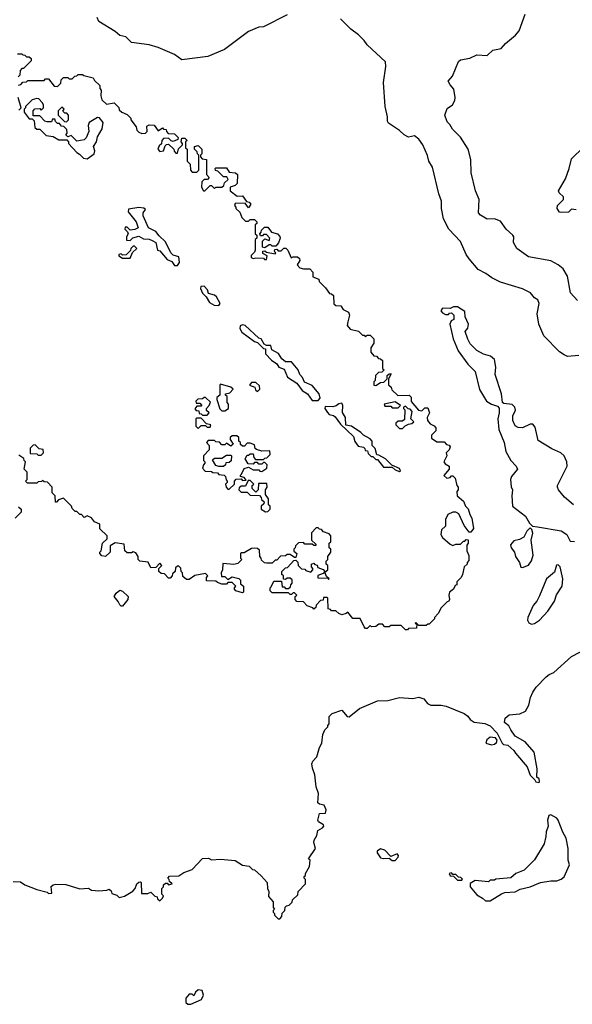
# Model space of a CAD drawing. Extents: x 1861455 to 2058065, y 200073 to 437907.
# Tile 472 of 574: x 1961140 to 1964870, y 371442 to 378090. Entities that reach past the tile are written whole.
import ezdxf

# ---------------------------------------------------------------- set-up
doc = ezdxf.new("R2010")
doc.units = 0

msp = doc.modelspace()

# ---------------------------------------------------------------- linework, layer by layer
at = {"layer": '0CON05XD'}
for points in [[(1962945, 378123.3), (1962785, 378042.5), (1962755, 378040), (1962685, 378010), (1962522.3, 377887.7), (1962409.1, 377840.9), (1962235, 377820), (1962185, 377856), (1962075, 377901.2), (1962015, 377919.2), (1961895, 377936), (1961855.8, 377975), (1961815, 377982.5), (1961785, 378009.2), (1961675, 378078.8), (1961662.5, 378105)], [(1964905, 376193.8), (1964858, 376245), (1964838.8, 376358.8), (1964808.9, 376408.9), (1964775.8, 376435.8), (1964725, 376462), (1964575, 376489.2), (1964495, 376545.8), (1964474.2, 376585), (1964475.9, 376624.1), (1964470, 376635), (1964425, 376676.2), (1964385, 376728.8), (1964345, 376746), (1964295, 376742.5), (1964250.5, 376770.5), (1964237, 376787), (1964241.2, 376875), (1964216, 376935), (1964187.5, 377055), (1964186.2, 377145), (1964166.4, 377216.4), (1964115, 377297.5), (1964060.8, 377350.8), (1964043, 377383), (1964025, 377400), (1964010, 377445), (1964025, 377490), (1964062.5, 377515), (1964077.5, 377545), (1964080, 377565), (1964071.7, 377621.7), (1964045, 377650), (1964032.5, 377675), (1964060.7, 377709.3), (1964101.7, 377808.3), (1964115, 377820), (1964179.3, 377830.7), (1964225, 377852.5), (1964295, 377847.5), (1964335, 377883.3), (1964390, 377895), (1964420.5, 377929.5), (1964487.5, 377985), (1964511.2, 378015), (1964552.6, 378127.4)], [(1964915, 375822.5), (1964837, 375817), (1964816.4, 375826.4), (1964785, 375847.5), (1964677.5, 375955), (1964643.6, 376033.6), (1964633.3, 376105), (1964646.7, 376175), (1964637.7, 376197.7), (1964615, 376212.5), (1964587.5, 376245), (1964535, 376273.8), (1964385, 376317.5), (1964326.4, 376346.4), (1964286.1, 376376.1), (1964235, 376402.5), (1964173.8, 376475), (1964154.3, 376504.3), (1964115, 376593.3), (1964036.7, 376675), (1964000, 376745), (1963986.7, 376815), (1963986.7, 376865), (1963968.8, 376915), (1963926.7, 377095), (1963902.5, 377135), (1963893.9, 377173.9), (1963862.5, 377245), (1963835, 377282.5), (1963806.1, 377306.1), (1963765, 377297.5), (1963735, 377312.5), (1963705, 377342.5), (1963630.7, 377390.7), (1963622.5, 377405), (1963623.3, 377435), (1963606.4, 377503.6), (1963596.2, 377665), (1963612.5, 377775), (1963610, 377805), (1963485, 377920), (1963465, 377950), (1963427, 377987), (1963375, 378026.7), (1963305, 378096.7)], [(1961125, 377860), (1961155, 377860), (1961161.7, 377851.7), (1961175, 377850), (1961185, 377840), (1961205, 377840), (1961218.3, 377828.3), (1961218.3, 377811.7), (1961165, 377760), (1961155, 377760), (1961143, 377747), (1961140, 377715), (1961130, 377705)], [(1961131.7, 377648.3), (1961148.3, 377651.7), (1961161.7, 377668.3), (1961185, 377670), (1961195, 377680), (1961305, 377680), (1961315, 377690), (1961335, 377690), (1961371.7, 377641.7), (1961395, 377640), (1961418.3, 377661.7), (1961420, 377685), (1961435, 377700), (1961465, 377700), (1961475, 377690), (1961495, 377690), (1961511.7, 377708.3), (1961525, 377710), (1961535, 377720), (1961565, 377720), (1961573, 377713), (1961636.4, 377696.4), (1961645, 377680), (1961680, 377645), (1961680, 377625), (1961690, 377615), (1961687.5, 377575), (1961695, 377550), (1961725, 377520), (1961778.3, 377528.3), (1961808.3, 377498.3), (1961811.7, 377481.7), (1961830, 377465), (1961865, 377450), (1961890, 377425), (1961890, 377415), (1961927, 377367), (1961930, 377345), (1961945, 377330), (1961965, 377322.5), (1961990, 377325), (1962000, 377335), (1961998.3, 377371.7), (1962015, 377380), (1962047, 377377), (1962075, 377340), (1962105, 377360), (1962111.7, 377351.7), (1962128.3, 377348.3), (1962130, 377335), (1962141.7, 377321.7), (1962185, 377320), (1962210, 377295), (1962208.3, 377281.7), (1962175, 377267.5), (1962161.7, 377271.7), (1962145, 377290), (1962111.7, 377288.3), (1962100, 377275), (1962098.3, 377251.7), (1962081.7, 377238.3), (1962073, 377217), (1962085, 377200), (1962110, 377205), (1962121.7, 377238.3), (1962131.7, 377248.3), (1962145, 377250), (1962180, 377215), (1962181.7, 377201.7), (1962195, 377190), (1962205, 377190), (1962211.7, 377218.3), (1962240, 377245), (1962240, 377255), (1962230, 377265), (1962235, 377290), (1962255, 377290), (1962270, 377275), (1962260, 377265), (1962260, 377225), (1962270, 377215), (1962270, 377135), (1962290, 377115), (1962293, 377073), (1962305, 377060), (1962335, 377060), (1962350, 377075), (1962350, 377175), (1962340, 377185), (1962338.3, 377198.3), (1962320, 377215), (1962320, 377235), (1962345, 377240), (1962370, 377215), (1962370, 377185), (1962360, 377175), (1962360, 377165), (1962371.7, 377151.7), (1962400, 377145), (1962400, 377045), (1962420, 377025), (1962408.3, 377011.7), (1962385, 377010), (1962370, 376995), (1962368.3, 376958.3), (1962380, 376935), (1962390, 376935), (1962425, 376970), (1962435, 376970), (1962455, 376950), (1962465, 376960), (1962505, 376960), (1962518.3, 376971.7), (1962521.7, 376988.3), (1962548.3, 377011.7), (1962538.3, 377028.3), (1962515, 377030), (1962478.3, 377068.3), (1962461.7, 377071.7), (1962460, 377085), (1962465, 377090), (1962535, 377090), (1962555, 377060), (1962597, 377057), (1962610, 377045), (1962607, 376983), (1962595, 376970), (1962561.7, 376958.3), (1962560, 376935), (1962608.3, 376898.3), (1962645, 376900), (1962671.7, 376861.7), (1962688.3, 376858.3), (1962700, 376845), (1962685, 376820), (1962661.7, 376851.7), (1962595, 376850), (1962590, 376835), (1962600, 376825), (1962600, 376815), (1962625, 376790), (1962640, 376755), (1962665, 376730), (1962685, 376730), (1962695, 376740), (1962725, 376740), (1962740, 376725), (1962740, 376715), (1962730, 376705), (1962730, 376645), (1962740, 376635), (1962740, 376615), (1962730, 376605), (1962730, 376535), (1962725, 376520), (1962703, 376497), (1962703.6, 376483.6), (1962715, 376477.5), (1962735, 376482.5), (1962785, 376480), (1962791.7, 376471.7), (1962805, 376470), (1962810, 376495), (1962781.7, 376511.7), (1962781.7, 376528.3), (1962795, 376530), (1962805, 376520), (1962865, 376510), (1962870, 376515), (1962860, 376525), (1962861.7, 376538.3), (1962875, 376540), (1962885, 376530), (1962905, 376530), (1962923, 376547), (1962937, 376547), (1962950, 376535), (1962971.7, 376481.7), (1962985, 376490), (1963015, 376490), (1963028.3, 376478.3), (1963030, 376465), (1963012.5, 376435), (1963030, 376415), (1963055, 376407.5), (1963098.3, 376408.3), (1963120, 376385), (1963120, 376355), (1963158.3, 376338.3), (1963161.7, 376321.7), (1963205, 376280), (1963231.7, 376241.7), (1963245, 376240), (1963258.3, 376228.3), (1963261.7, 376171.7), (1963275, 376160), (1963308.3, 376158.3), (1963323.6, 376133.6), (1963360, 376115), (1963367.5, 376095), (1963355, 376050), (1963350, 376025), (1963371.7, 376001.7), (1963427, 375987), (1963455, 375960), (1963465, 375960), (1963475, 375950), (1963485, 375960), (1963505, 375960), (1963530, 375935), (1963530, 375905), (1963510, 375875), (1963510, 375845), (1963531.7, 375821.7), (1963548.3, 375818.3), (1963561.7, 375801.7), (1963575, 375800), (1963588.3, 375788.3), (1963590, 375735), (1963600, 375725), (1963585, 375710), (1963561.7, 375708.3), (1963541.7, 375688.3), (1963540, 375655), (1963530, 375645), (1963531.7, 375621.7), (1963545, 375620), (1963575, 375640), (1963598.3, 375641.7), (1963620, 375665), (1963621.7, 375688.3), (1963635, 375700), (1963648.3, 375698.3), (1963630, 375665), (1963630, 375625), (1963648.3, 375608.3), (1963651.7, 375591.7), (1963693, 375553), (1963770, 375555), (1963781.7, 375541.7), (1963781.7, 375511.7), (1963833, 375453), (1963855, 375450), (1963875, 375470), (1963895, 375470), (1963907.5, 375435), (1963890, 375405), (1963893, 375383), (1963910.7, 375360.7), (1963938.3, 375348.3), (1963950, 375335), (1963950, 375315), (1963920, 375285), (1963920, 375265), (1963955, 375240), (1964005, 375240), (1964021.7, 375221.7), (1964038.3, 375218.3), (1964047, 375207), (1964040, 375185), (1964020, 375165), (1964022.5, 375145), (1964002.5, 375105), (1964011.7, 375091.7), (1964040, 375075), (1964040, 375055), (1964003, 375013), (1964023.6, 374993.6), (1964045, 375000), (1964055, 375010), (1964065, 375010), (1964080, 374995), (1964090, 374945), (1964100, 374935), (1964100, 374915), (1964090, 374905), (1964092.5, 374875), (1964135, 374840), (1964150, 374805), (1964167, 374787), (1964178.3, 374748.3), (1964192.5, 374725), (1964202.5, 374655), (1964185, 374630), (1964175, 374630), (1964140, 374675), (1964103.8, 374753.8), (1964085, 374766.2), (1964064.2, 374765.8), (1964031.2, 374748.8), (1964013.8, 374715), (1964015, 374670)], [(1961135, 377480), (1961150, 377495), (1961130, 377565)], [(1961595, 377150), (1961642.5, 377185), (1961647.5, 377205), (1961637.5, 377235), (1961657.5, 377265), (1961665, 377300), (1961697, 377353), (1961702.5, 377395), (1961678.3, 377428.3), (1961665, 377430), (1961610, 377395), (1961602.5, 377375), (1961607.5, 377335), (1961588.3, 377291.7), (1961575, 377280), (1961525, 377270), (1961488.3, 377308.3), (1961465, 377300), (1961451.7, 377311.7), (1961460, 377325), (1961458.3, 377348.3), (1961438.3, 377368.3), (1961421.7, 377371.7), (1961408.3, 377388.3), (1961395, 377390), (1961381.7, 377401.7), (1961378.3, 377418.3), (1961361.7, 377418.3), (1961355, 377400), (1961325, 377400), (1961310, 377405), (1961275, 377440), (1961231.7, 377441.7), (1961230, 377475), (1961241.7, 377488.3), (1961275, 377490), (1961285, 377480), (1961300, 377495), (1961300, 377515), (1961291.7, 377531.7), (1961270, 377555), (1961255, 377557.5), (1961225, 377550), (1961180, 377505), (1961180, 377495), (1961170, 377485), (1961170, 377465), (1961205, 377420), (1961225, 377420), (1961238.3, 377408.3), (1961243, 377363), (1961255, 377350), (1961275, 377350), (1961318.3, 377308.3), (1961365, 377302.5), (1961405, 377280), (1961458.3, 377278.3), (1961470, 377265), (1961470, 377255), (1961525, 377192.5), (1961543, 377183), (1961570, 377155), (1961595, 377150)], [(1961455, 377400), (1961470, 377415), (1961470, 377445), (1961458.3, 377458.3), (1961445, 377460), (1961431.7, 377471.7), (1961440, 377485), (1961425, 377500), (1961400, 377475), (1961400, 377445), (1961441.7, 377401.7), (1961455, 377400)], [(1964897, 376807), (1964865, 376810), (1964845, 376790), (1964795, 376787.5), (1964785, 376790), (1964767.5, 376815), (1964770, 376835), (1964810, 376875), (1964810, 376895), (1964781.7, 376921.7), (1964777.5, 376935), (1964823.8, 377015), (1964850, 377085), (1964865, 377150), (1964945, 377230)], [(1962205, 376430), (1962219.3, 376450.7), (1962215, 376490), (1962175, 376500), (1962160, 376515), (1962125, 376590), (1962080.7, 376630.7), (1962059.3, 376659.3), (1962010, 376685), (1961972.5, 376765), (1961973, 376787), (1961988.3, 376808.3), (1961977, 376817), (1961945, 376822.5), (1961875, 376810), (1961873, 376793), (1961926.1, 376726.1), (1961940, 376685), (1961917, 376673), (1961885, 376670), (1961865, 376690), (1961851.7, 376688.3), (1961850, 376675), (1961868.3, 376658.3), (1961872.5, 376645), (1961860, 376625), (1961861.7, 376601.7), (1961885, 376600), (1961903, 376617), (1961945, 376627.5), (1961975, 376610), (1962015, 376607.5), (1962035, 376600), (1962060, 376585), (1962070, 376535), (1962085, 376530), (1962135, 376470), (1962166.4, 376456.4), (1962185, 376430), (1962205, 376430)], [(1962795, 376550), (1962780, 376555), (1962780, 376595), (1962795, 376610), (1962825, 376600), (1962827.5, 376615), (1962805, 376640), (1962785, 376640), (1962778.3, 376631.7), (1962765, 376630), (1962760, 376645), (1962770, 376655), (1962771.7, 376668.3), (1962791.7, 376688.3), (1962815, 376690), (1962840, 376655), (1962880, 376645), (1962897, 376627), (1962897.5, 376615), (1962887, 376583), (1962868.3, 376561.7), (1962845, 376560), (1962835, 376570), (1962825, 376570), (1962795, 376550)], [(1961885, 376480), (1961901.7, 376518.3), (1961930, 376545), (1961915, 376560), (1961905, 376560), (1961890, 376545), (1961888.3, 376531.7), (1961858.3, 376501.7), (1961835, 376500), (1961825, 376510), (1961810, 376505), (1961810, 376495), (1961835, 376480), (1961885, 376480)], [(1962485, 376160), (1962492.5, 376175), (1962469.3, 376219.3), (1962455, 376230), (1962415, 376242.5), (1962407, 376267), (1962385, 376290), (1962361.7, 376288.3), (1962360, 376275), (1962374.3, 376244.3), (1962398.8, 376218.8), (1962420.7, 376180.7), (1962453.6, 376163.6), (1962485, 376160)], [(1964878.6, 374815), (1964817.3, 374867.3), (1964776.2, 374915), (1964770, 374935), (1964770, 374945), (1964836, 375075), (1964834, 375105), (1964815.6, 375145.6), (1964793.3, 375165), (1964731.7, 375191.7), (1964640, 375250), (1964618.8, 375338.8), (1964605, 375360), (1964585, 375360), (1964535, 375334), (1964505, 375336.2), (1964485, 375347.5), (1964470, 375385), (1964470, 375415), (1964485.9, 375454.1), (1964482.5, 375475), (1964465, 375492.5), (1964408.3, 375498.3), (1964400, 375505), (1964392, 375565), (1964350, 375695), (1964353.3, 375745), (1964346, 375795), (1964317.9, 375817.9), (1964271.2, 375831.2), (1964225.8, 375855.8), (1964181.2, 375901.2), (1964165, 375932.5), (1964147.5, 375985), (1964165, 376007.5), (1964169.2, 376035), (1964147.5, 376085), (1964145, 376120), (1964095, 376152.5), (1964068.3, 376151.7), (1964045, 376140), (1963995, 376142.5), (1963982.5, 376125), (1963995, 376110), (1964015, 376100), (1964035, 376100), (1964041.7, 376108.3), (1964055, 376110), (1964070, 376095), (1964070, 376065), (1964053.6, 376056.4), (1964043.9, 376033.9), (1964066.2, 375935), (1964100, 375855), (1964165, 375763.8), (1964214.2, 375714.2), (1964245, 375592.5), (1964292, 375515), (1964325, 375493.3), (1964365, 375480), (1964377, 375467), (1964377.5, 375435), (1964366.7, 375395), (1964374.2, 375324.2), (1964410, 375235), (1964422, 375175), (1964455, 375113.3), (1964492.5, 375075), (1964500, 375055), (1964460, 375005), (1964453.8, 374985), (1964457, 374937), (1964467.5, 374915), (1964462.5, 374875), (1964467.5, 374805), (1964555, 374737.5), (1964581.7, 374691.7), (1964601.7, 374671.7), (1964635, 374666.7), (1964795, 374638.8), (1964833.3, 374615), (1964855, 374570), (1964885, 374567.5)], [(1963155, 375520), (1963167.5, 375535), (1963162.5, 375565), (1963115, 375620), (1963063.3, 375643.3), (1963050, 375675), (1963030, 375695), (1963020, 375725), (1962975, 375780), (1962935, 375780), (1962910.7, 375800.7), (1962886.4, 375836.4), (1962841.7, 375861.7), (1962835, 375890), (1962805, 375890), (1962790, 375900), (1962770, 375935), (1962755, 375940), (1962662.5, 376025), (1962645, 376030), (1962627.5, 376022.5), (1962626.7, 376005), (1962640.7, 375980.7), (1962725, 375917.5), (1962745, 375910), (1962785, 375870), (1962798.3, 375868.3), (1962800, 375835), (1962840.7, 375790.7), (1962875, 375767.5), (1962890, 375745), (1962925, 375730), (1962947, 375677), (1963010, 375635), (1963047, 375587), (1963082.5, 375565), (1963115, 375520), (1963155, 375520)], [(1962525, 375450), (1962550, 375465), (1962550, 375495), (1962540, 375505), (1962540, 375545), (1962530, 375555), (1962530, 375565), (1962558.3, 375571.7), (1962580, 375595), (1962565, 375610), (1962495, 375630), (1962490, 375625), (1962490, 375555), (1962471.7, 375538.3), (1962470, 375525), (1962491.7, 375461.7), (1962505, 375450), (1962525, 375450)], [(1962745, 375580), (1962760, 375595), (1962758.3, 375618.3), (1962735, 375640), (1962705, 375640), (1962691.7, 375621.7), (1962728.3, 375608.3), (1962731.7, 375591.7), (1962745, 375580)], [(1962405, 375420), (1962420, 375435), (1962401.7, 375451.7), (1962400, 375465), (1962420, 375485), (1962427, 375507), (1962395, 375540), (1962385, 375540), (1962375, 375530), (1962341.7, 375528.3), (1962330, 375515), (1962331.7, 375501.7), (1962355, 375500), (1962370, 375485), (1962365, 375480), (1962335, 375480), (1962321.7, 375461.7), (1962331.7, 375451.7), (1962348.3, 375448.3), (1962351.7, 375431.7), (1962365, 375430), (1962375, 375420), (1962405, 375420)], [(1963705, 375040), (1963710, 375045), (1963705, 375060), (1963651.7, 375081.7), (1963610, 375125), (1963565, 375150), (1963551.7, 375151.7), (1963540, 375195), (1963520, 375215), (1963520, 375245), (1963505, 375260), (1963460, 375285), (1963443, 375303), (1963380, 375345), (1963341.7, 375351.7), (1963340, 375405), (1963318.3, 375438.3), (1963322.5, 375485), (1963315, 375500), (1963295, 375497.5), (1963277, 375483), (1963253, 375477), (1963201.7, 375478.3), (1963200, 375465), (1963217, 375437), (1963230, 375425), (1963258.8, 375418.8), (1963269.3, 375409.3), (1963305, 375360), (1963392.5, 375275), (1963403.3, 375243.3), (1963425, 375210), (1963460, 375205), (1963470, 375195), (1963471.7, 375181.7), (1963488.3, 375178.3), (1963491.7, 375161.7), (1963511.7, 375141.7), (1963525, 375140), (1963545, 375120), (1963555, 375120), (1963595, 375070), (1963655, 375070), (1963675, 375050), (1963705, 375040)], [(1963695, 375470), (1963710, 375485), (1963675, 375510), (1963600, 375495), (1963605, 375480), (1963645, 375480), (1963655, 375470), (1963695, 375470)], [(1963725, 375330), (1963743, 375347), (1963765, 375360), (1963787, 375363), (1963800, 375375), (1963780, 375395), (1963790, 375445), (1963775, 375460), (1963761.7, 375461.7), (1963745, 375480), (1963730, 375475), (1963730, 375465), (1963740, 375455), (1963738.3, 375391.7), (1963725, 375380), (1963695, 375380), (1963680, 375365), (1963680, 375355), (1963705, 375330), (1963725, 375330)], [(1962345, 375330), (1962365, 375350), (1962395, 375350), (1962405, 375340), (1962425, 375340), (1962430, 375355), (1962401.7, 375361.7), (1962365, 375400), (1962335, 375400), (1962330, 375395), (1962330, 375345), (1962345, 375330)], [(1962555, 374920), (1962590, 374955), (1962590, 374975), (1962601.7, 374988.3), (1962635, 374990), (1962645, 374980), (1962668.3, 374981.7), (1962655, 375000), (1962630, 375005), (1962630, 375015), (1962638.3, 375021.7), (1962655, 375060), (1962685, 375070), (1962715, 375050), (1962755, 375050), (1962761.7, 375041.7), (1962775, 375040), (1962808.3, 375061.7), (1962810, 375085), (1962795, 375100), (1962785, 375100), (1962775, 375090), (1962755, 375090), (1962745, 375100), (1962725, 375100), (1962715, 375090), (1962681.7, 375091.7), (1962662.5, 375125), (1962675, 375150), (1962685, 375150), (1962695, 375160), (1962715, 375160), (1962720, 375135), (1962731.7, 375121.7), (1962785, 375120), (1962795, 375130), (1962808.3, 375131.7), (1962830, 375155), (1962828.3, 375178.3), (1962775, 375177.5), (1962738.3, 375188.3), (1962730, 375195), (1962725, 375220), (1962695, 375230), (1962675, 375230), (1962658.3, 375211.7), (1962645, 375210), (1962631.7, 375221.7), (1962630, 375235), (1962620, 375245), (1962618.3, 375268.3), (1962605, 375280), (1962575, 375280), (1962561.7, 375268.3), (1962560, 375255), (1962580, 375225), (1962565, 375210), (1962535, 375230), (1962525, 375220), (1962505, 375220), (1962488.3, 375238.3), (1962465, 375240), (1962455, 375250), (1962411.7, 375248.3), (1962400, 375235), (1962420, 375215), (1962420, 375185), (1962380, 375145), (1962380, 375115), (1962390, 375105), (1962390, 375095), (1962380, 375085), (1962373, 375063), (1962393, 375043), (1962435, 375040), (1962443, 375033), (1962475, 375030), (1962485, 375020), (1962520, 375015), (1962530, 375005), (1962533, 374983), (1962540, 374975), (1962540, 374965), (1962530, 374955), (1962533, 374933), (1962545, 374920), (1962555, 374920)], [(1961285, 375150), (1961300, 375165), (1961298.3, 375188.3), (1961271.7, 375191.7), (1961245, 375220), (1961231.7, 375218.3), (1961211.7, 375198.3), (1961211.7, 375161.7), (1961255, 375160), (1961265, 375150), (1961285, 375150)], [(1964015, 374670), (1963986.7, 374645), (1963983.3, 374615), (1963993.6, 374593.6), (1964045, 374550), (1964065, 374540), (1964085, 374550), (1964115, 374550), (1964135, 374570), (1964145, 374570), (1964155, 374580), (1964168.3, 374578.3), (1964167.5, 374555), (1964158.3, 374541.7), (1964157.5, 374505), (1964173, 374473), (1964171.7, 374438.3), (1964160, 374425), (1964160, 374415), (1964140, 374395), (1964130, 374345), (1964120, 374325), (1964090, 374295), (1964090, 374275), (1964080.7, 374269.3), (1964067.5, 374245), (1964042.5, 374225), (1964037.5, 374205), (1964042.5, 374175), (1964037.5, 374165), (1964025, 374160), (1963985, 374120), (1963965, 374080), (1963940, 374055), (1963940, 374045), (1963905, 374010), (1963895, 374010), (1963885, 374000), (1963835, 374000), (1963815, 374020), (1963810, 374015), (1963820, 374010), (1963818.3, 373981.7), (1963765, 373980), (1963758.3, 373971.7), (1963745, 373970), (1963715, 374000), (1963645, 374000), (1963635, 373990), (1963605, 373990), (1963588.3, 374008.3), (1963565, 374010), (1963545, 373992.5), (1963515, 373990), (1963505, 374000), (1963485, 373980), (1963475, 373980), (1963465, 373990), (1963438.3, 374048.3), (1963388.3, 374048.3), (1963355, 374090), (1963345, 374080), (1963315, 374072.5), (1963295, 374080), (1963275, 374100), (1963245, 374100), (1963238.3, 374108.3), (1963221.7, 374111.7), (1963220, 374185), (1963215, 374190), (1963191.7, 374188.3), (1963188.3, 374171.7), (1963171.7, 374168.3), (1963141.7, 374138.3), (1963138.3, 374121.7), (1963125, 374110), (1963118.3, 374118.3), (1963081.7, 374131.7), (1963055, 374160), (1963011.7, 374161.7), (1963000, 374175), (1963000, 374195), (1963010, 374205), (1962995, 374220), (1962985, 374220), (1962975, 374210), (1962965, 374210), (1962955, 374220), (1962845, 374220), (1962830, 374235), (1962830, 374255), (1962838.3, 374261.7), (1962855, 374300), (1962908.3, 374298.3), (1962911.7, 374261.7), (1962925, 374260), (1962935, 374250), (1962955, 374250), (1962968.3, 374261.7), (1962970, 374275), (1962980, 374285), (1962978.3, 374308.3), (1962965, 374320), (1962945, 374320), (1962935, 374310), (1962921.7, 374311.7), (1962920, 374335), (1962910, 374345), (1962910, 374365), (1962935, 374390), (1962948.3, 374391.7), (1962991.7, 374438.3), (1963005, 374440), (1963018.3, 374428.3), (1963020, 374405), (1963041.7, 374381.7), (1963065, 374380), (1963071.7, 374371.7), (1963105, 374360), (1963120, 374375), (1963120, 374385), (1963110, 374395), (1963110, 374415), (1963125, 374420), (1963131.7, 374411.7), (1963148.3, 374408.3), (1963151.7, 374391.7), (1963188.3, 374378.3), (1963200, 374365), (1963188.3, 374351.7), (1963151.7, 374338.3), (1963151.7, 374321.7), (1963220, 374320), (1963225, 374310), (1963230, 374315), (1963211.7, 374331.7), (1963200, 374360), (1963220, 374375), (1963220, 374405), (1963210, 374415), (1963210, 374435), (1963220, 374445), (1963220, 374465), (1963240, 374495), (1963240, 374515), (1963230, 374525), (1963230, 374555), (1963240, 374565), (1963240, 374605), (1963228.3, 374618.3), (1963191.7, 374631.7), (1963178.3, 374648.3), (1963165, 374650), (1963155, 374660), (1963141.7, 374658.3), (1963110, 374625), (1963110, 374575), (1963138.3, 374548.3), (1963140, 374540), (1963125, 374540), (1963115, 374550), (1963065, 374550), (1963055, 374560), (1963021.7, 374558.3), (1963001.7, 374538.3), (1963000, 374525), (1962990, 374515), (1962991.7, 374501.7), (1963010, 374485), (1963005, 374460), (1962995, 374460), (1962965, 374480), (1962945, 374480), (1962935, 374470), (1962901.7, 374468.3), (1962875, 374440), (1962865, 374440), (1962845, 374420), (1962805, 374420), (1962793, 374423), (1962771.7, 374441.7), (1962770, 374455), (1962760, 374465), (1962758.3, 374508.3), (1962745, 374520), (1962725, 374522.5), (1962705, 374520), (1962655, 374490), (1962635, 374490), (1962630, 374485), (1962630, 374455), (1962640, 374445), (1962611.7, 374418.3), (1962585, 374412.5), (1962511.7, 374418.3), (1962510, 374375), (1962500, 374355), (1962501.7, 374331.7), (1962525, 374330), (1962545, 374310), (1962575, 374327.5), (1962618.3, 374318.3), (1962630, 374305), (1962631.7, 374281.7), (1962650, 374265), (1962650, 374225), (1962645, 374220), (1962600, 374235), (1962590, 374245), (1962590, 374255), (1962600, 374265), (1962575, 374290), (1962545, 374290), (1962535, 374280), (1962505, 374280), (1962475, 374290), (1962465, 374300), (1962401.7, 374301.7), (1962400, 374325), (1962410, 374335), (1962395, 374350), (1962323, 374337), (1962285, 374310), (1962265, 374310), (1962241.7, 374331.7), (1962240, 374355), (1962230, 374365), (1962227, 374387), (1962215, 374400), (1962205, 374400), (1962191.7, 374388.3), (1962190, 374365), (1962171.7, 374348.3), (1962170, 374335), (1962155, 374320), (1962145, 374320), (1962118.3, 374348.3), (1962095, 374350), (1962080, 374365), (1962080, 374385), (1962100, 374405), (1962085, 374420), (1962058.3, 374391.7), (1962025, 374390), (1962008.3, 374428.3), (1961950, 374435), (1961940, 374445), (1961940, 374465), (1961925, 374490), (1961905, 374497.5), (1961895, 374490), (1961865, 374490), (1961850, 374505), (1961845, 374550), (1961785, 374557.5), (1961751.7, 374538.3), (1961750, 374495), (1961720, 374465), (1961695, 374470), (1961680, 374485), (1961680, 374495), (1961690, 374505), (1961700, 374555), (1961730, 374585), (1961730, 374605), (1961681.7, 374651.7), (1961680, 374685), (1961645, 374700), (1961625, 374727.5), (1961595, 374740), (1961575, 374730), (1961558.3, 374748.3), (1961545, 374750), (1961525, 374770), (1961515, 374770), (1961495, 374790), (1961490, 374805), (1961435, 374860), (1961401.7, 374848.3), (1961388.3, 374831.7), (1961381.7, 374831.7), (1961380, 374875), (1961360, 374895), (1961360, 374935), (1961328.3, 374968.3), (1961305, 374970), (1961295, 374980), (1961288.3, 374971.7), (1961265, 374970), (1961255, 374960), (1961191.7, 374961.7), (1961180, 374975), (1961190, 374985), (1961190, 375035), (1961170, 375055), (1961180, 375105), (1961170, 375115), (1961168.3, 375128.3), (1961135, 375150)], [(1962515, 375072.5), (1962485, 375072.5), (1962465, 375080), (1962441.7, 375118.3), (1962455, 375130), (1962505, 375130), (1962535, 375150), (1962565, 375150), (1962570, 375145), (1962568.3, 375111.7), (1962555, 375100), (1962531.7, 375098.3), (1962530, 375085), (1962515, 375072.5)], [(1962798.3, 374768.3), (1962815, 374770), (1962830, 374785), (1962830, 374805), (1962820, 374815), (1962820, 374855), (1962800, 374885), (1962800, 374915), (1962810, 374935), (1962808.3, 374958.3), (1962751.7, 374958.3), (1962750, 374915), (1962735, 374900), (1962710, 374925), (1962710, 374945), (1962720, 374955), (1962695, 374980), (1962681.7, 374978.3), (1962665, 374940), (1962635, 374940), (1962621.7, 374928.3), (1962620, 374915), (1962635, 374900), (1962675, 374900), (1962695, 374880), (1962758.3, 374878.3), (1962770, 374865), (1962771.7, 374851.7), (1962790, 374835), (1962788.3, 374821.7), (1962770, 374805), (1962770, 374785), (1962798.3, 374768.3)], [(1961131.7, 374801.7), (1961150, 374785), (1961150, 374765), (1961110, 374725)], [(1964535, 374392.5), (1964575, 374407.5), (1964593.9, 374436.1), (1964606.7, 374475), (1964592.5, 374575), (1964603, 374623), (1964597, 374647), (1964585, 374660), (1964563, 374637), (1964543, 374597), (1964515, 374580), (1964475, 374572.5), (1964452.5, 374545), (1964457.5, 374525), (1964480, 374495), (1964486.7, 374465), (1964513.3, 374425), (1964523, 374393), (1964535, 374392.5)], [(1964595, 374010), (1964615, 374013.8), (1964650, 374035), (1964705, 374096.7), (1964751.2, 374165), (1964764.1, 374205.9), (1964801.2, 374265), (1964806.2, 374315), (1964787.5, 374395), (1964775, 374410), (1964763, 374407), (1964749.3, 374360.7), (1964696.7, 374315), (1964649.5, 374200.5), (1964631.2, 374165), (1964606.2, 374135), (1964571.2, 374055), (1964567.5, 374035), (1964577, 374017), (1964595, 374010)], [(1961835, 374130), (1961825, 374130), (1961815, 374140), (1961805, 374162.5), (1961777.5, 374195), (1961790.7, 374219.3), (1961815, 374237.5), (1961835, 374232.5), (1961873.3, 374195), (1961870, 374175), (1961835, 374130)], [(1964456.1, 373296.1), (1964441.7, 373321.7), (1964413.3, 373345), (1964416.4, 373373.6), (1964445, 373396.2), (1964516.4, 373403.6), (1964555, 373422.5), (1964577.7, 373462.3), (1964588.8, 373515), (1964605, 373550), (1964627.3, 373582.7), (1964695, 373653.3), (1964715, 373670), (1964745, 373683.3), (1964865, 373790.8), (1964972.1, 373847.9)], [(1961095, 372272.5), (1961145, 372270), (1961175, 372250), (1961255, 372217.5), (1961325, 372200), (1961335, 372190), (1961357, 372193), (1961351.7, 372238.3), (1961365, 372250), (1961385, 372252.5), (1961451.7, 372251.7), (1961545, 372222.5), (1961605, 372227.5), (1961625, 372212.5), (1961675, 372207.5), (1961727.5, 372212.5), (1961745, 372220), (1961758.3, 372208.3), (1961761.7, 372191.7), (1961795, 372180), (1961812.5, 372162.5), (1961847, 372173), (1961903, 372207), (1961920, 372225), (1961930, 372255), (1961945, 372267.5), (1961955, 372270), (1961960, 372265), (1961961.7, 372191.7), (1962005, 372190), (1962025, 372200), (1962051.7, 372171.7), (1962068.3, 372168.3), (1962070, 372155), (1962085, 372140), (1962105, 372160), (1962110, 372175), (1962100, 372185), (1962100, 372225), (1962110, 372235), (1962111.7, 372248.3), (1962125, 372260), (1962135, 372260), (1962145, 372250), (1962170, 372255), (1962151.7, 372271.7), (1962150, 372285), (1962140, 372295), (1962151.7, 372308.3), (1962215, 372310), (1962248.3, 372331.7), (1962305, 372352.5), (1962373, 372427), (1962415, 372430), (1962435, 372417.5), (1962495, 372422.5), (1962595, 372412.5), (1962645, 372382.5), (1962690, 372375), (1962711.7, 372351.7), (1962725, 372350), (1962770, 372310), (1962810, 372265), (1962812.5, 372225), (1962822.5, 372205), (1962820.7, 372170.7), (1962850, 372135), (1962850, 372095), (1962860, 372085), (1962850, 372075), (1962850, 372065), (1962860, 372055), (1962860, 372045), (1962885, 372020), (1962895, 372020), (1962910, 372035), (1962911.7, 372058.3), (1962930, 372075), (1962931.7, 372098.3), (1962941.7, 372108.3), (1962958.3, 372111.7), (1962978.3, 372131.7), (1962981.7, 372148.3), (1963018.3, 372181.7), (1963020, 372205), (1963070, 372255), (1963070, 372285), (1963060, 372295), (1963060, 372305), (1963068.3, 372311.7), (1963070, 372325), (1963097, 372373), (1963100, 372415), (1963090, 372425), (1963136.7, 372495), (1963126.7, 372535), (1963128.3, 372551.7), (1963147, 372583), (1963152.5, 372615), (1963185, 372634), (1963192.5, 372645), (1963192, 372655), (1963156.7, 372675), (1963153.3, 372685), (1963165, 372730), (1963205, 372733.3), (1963210, 372755), (1963195, 372786.2), (1963163, 372793), (1963153.6, 372803.6), (1963157.5, 372865), (1963140.7, 372910.7), (1963131.7, 372991.7), (1963117, 373037), (1963113, 373067), (1963120, 373085), (1963147, 373113), (1963163, 373177), (1963180, 373205), (1963187.5, 373265), (1963200, 373295), (1963220, 373315), (1963220, 373325), (1963230, 373335), (1963230, 373385), (1963250, 373405), (1963315, 373427.5), (1963350, 373385), (1963365, 373382.5), (1963435, 373438.8), (1963555, 373492), (1963625, 373492.5), (1963705, 373513.3), (1963795, 373506.2), (1963835, 373515.8), (1963867.5, 373505), (1963893.6, 373473.6), (1963915, 373462.5), (1963985, 373462.5), (1964020, 373455), (1964140, 373405), (1964165, 373387.5), (1964180, 373365), (1964208.3, 373348.3), (1964279.3, 373339.3), (1964315, 373322.5), (1964363, 373273), (1964397.5, 373205), (1964405, 373197.5), (1964435, 373192.5), (1964476.4, 373156.4), (1964487, 373137), (1964566.1, 373046.1), (1964585, 372990), (1964618.3, 372958.3), (1964623.6, 372943.6), (1964645, 372940), (1964650, 372945), (1964647.5, 372965), (1964630, 372975), (1964633, 373033), (1964613.3, 373145), (1964552.5, 373215), (1964485, 373252.5), (1964456.1, 373296.1)], [(1964325, 373194.2), (1964345, 373198), (1964359.2, 373210.8), (1964363.3, 373225), (1964351.2, 373241.2), (1964315, 373246), (1964293, 373227), (1964287.5, 373205), (1964325, 373194.2)], [(1964315, 372140), (1964391.7, 372188.3), (1964415, 372196.7), (1964485, 372201.2), (1964519.5, 372220.5), (1964585, 372236.2), (1964655, 372264), (1964725, 372276.2), (1964765, 372276.7), (1964795, 372287.5), (1964815, 372302.5), (1964852.5, 372385), (1964842.5, 372415), (1964842.5, 372495), (1964828.8, 372565), (1964805.8, 372605.8), (1964776, 372685), (1964765, 372698.8), (1964725, 372722.5), (1964711.7, 372718.3), (1964702.5, 372685), (1964706.7, 372645), (1964693.6, 372606.4), (1964692.5, 372575), (1964680, 372525), (1964615, 372417.5), (1964545, 372347.5), (1964490, 372325), (1964455, 372297.5), (1964355, 372287.5), (1964345, 372280), (1964315, 372280), (1964305, 372270), (1964215, 372277.5), (1964181.7, 372258.3), (1964180, 372235), (1964225, 372182.5), (1964265, 372160), (1964285, 372140), (1964315, 372140)], [(1963675, 372413.3), (1963695.6, 372435), (1963697.3, 372447.3), (1963688, 372458), (1963645, 372440), (1963605, 372482.5), (1963575, 372491.4), (1963552.6, 372477.4), (1963552.2, 372465), (1963575, 372431.1), (1963595, 372426.4), (1963635, 372430), (1963655, 372413.3), (1963675, 372413.3)], [(1964125, 372280), (1964128.3, 372288.3), (1964118.3, 372298.3), (1964101.7, 372301.7), (1964085, 372320), (1964065, 372320), (1964055, 372330), (1964040, 372325), (1964045, 372310), (1964068.3, 372308.3), (1964095, 372280), (1964125, 372280)], [(1962295, 371442.5), (1962367.5, 371475), (1962380.8, 371505), (1962371.2, 371535), (1962345, 371540), (1962326.7, 371525), (1962315, 371500), (1962305, 371510), (1962285, 371510), (1962271.7, 371498.3), (1962262.5, 371485), (1962262.5, 371455), (1962275, 371442.5), (1962295, 371442.5)]]:
    msp.add_lwpolyline(points, dxfattribs=at)

doc.saveas('drawing.dxf')
